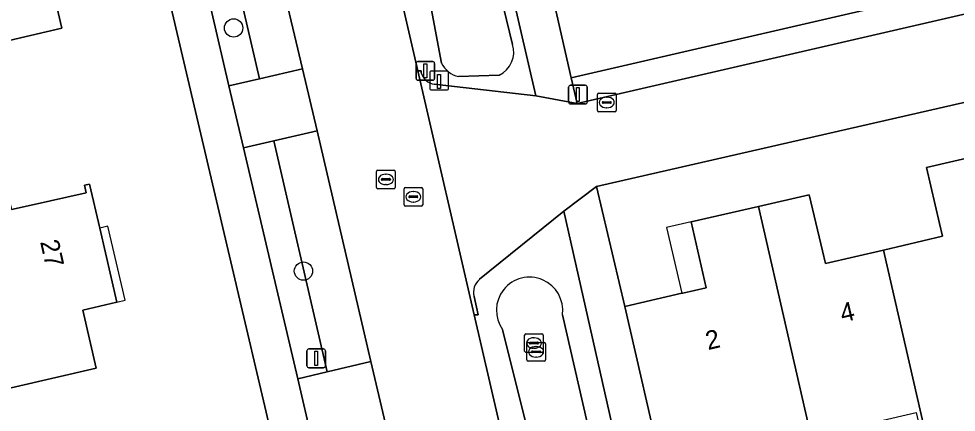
# Model space of a CAD drawing. Extents: x 156412 to 157779, y 382335 to 383768.
# Drawn here: x 156700.6 to 156750.8, y 382682.2 to 382703.3 of the extents above; entities that cross this region are included whole.
import ezdxf

# ---------------------------------------------------------------- set-up
doc = ezdxf.new("R2010")
doc.units = 0
for name, color, linetype in [('IMGEO_Berm_groen', 7, 'Continuous'), ('IMGEO_Boom', 7, 'Continuous'), ('IMGEO_Erf', 7, 'Continuous'), ('IMGEO_Greppel_droge_sloot', 7, 'Continuous'), ('IMGEO_Kolk', 7, 'Continuous'), ('IMGEO_Lichtmast', 7, 'Continuous'), ('IMGEO_Paal', 7, 'Continuous'), ('IMGEO_Pand', 7, 'Continuous'), ('IMGEO_Pand_nummerreeks', 7, 'Continuous'), ('IMGEO_Pand_overbouw', 7, 'Continuous'), ('IMGEO_Parkeervlak_halfverhard', 7, 'Continuous'), ('IMGEO_Rijbaan_lokaal_gesloten', 7, 'Continuous'), ('IMGEO_Rijbaan_lokaal_open', 7, 'Continuous'), ('IMGEO_Rioolput', 7, 'Continuous'), ('IMGEO_Voetpad_open', 7, 'Continuous')]:
    doc.layers.add(name, color=color, linetype=linetype)

msp = doc.modelspace()

# ---------------------------------------------------------------- linework, layer by layer
at = {"layer": 'IMGEO_Berm_groen'}
for points in [[(156721.886, 382726.902), (156716.219, 382725.577), (156721.984, 382700.485), (156722.165, 382700.492), (156722.17, 382700.375)], [(156722.872, 382699.769), (156728.301, 382699.143), (156721.886, 382726.902)], [(156721.962, 382722.89), (156727.065, 382701.905)], [(156723.259, 382700.896), (156719.259, 382722.217)], [(156726.347, 382700.255), (156724.175, 382700.177)], [(156729.8, 382692.978), (156725.3, 382689.329)], [(156737.216, 382637.122), (156742.279, 382638.288), (156737.212, 382660.364), (156736.732, 382660.236), (156734.423, 382669.916), (156734.988, 382670.057), (156729.8, 382692.978)], [(156725, 382688.405), (156725.228, 382687.423), (156725.004, 382687.432), (156736.553, 382637.563)], [(156729.729, 382687.434), (156740.319, 382641.302)], [(156737.852, 382641.163), (156726.53, 382686.636)]]:
    msp.add_lwpolyline(points, dxfattribs=at)
for points in [[(156710.715, 382712.135), (156709.064, 382711.734), (156710.961, 382703.608), (156711.878, 382699.681), (156713.513, 382700.063)], [(156714.284, 382696.739), (156712.658, 382696.368), (156715.565, 382684.002), (156717.148, 382684.384)]]:
    msp.add_lwpolyline(points, close=True, dxfattribs=at)
for centre, radius, start, end in [((156725.738, 382701.501), 1.387, 296.0403, 16.927), ((156724.525, 382701.566), 1.433, 207.8965, 255.8444), ((156723.033, 382700.665), 0.911, 198.5853, 259.81), ((156725.878, 382688.63), 0.907, 129.6306, 194.3947), ((156727.971, 382687.67), 1.774, 352.3534, 215.6601)]:
    msp.add_arc(centre, radius, start, end, dxfattribs=at)
at = {"layer": 'IMGEO_Boom'}
for centre in [(156712.133, 382702.784), (156715.872, 382689.769)]:
    msp.add_circle(centre, 0.489, dxfattribs=at)
at = {"layer": 'IMGEO_Erf'}
for points in [[(156717.566, 382666.506), (156708.634, 382704.563), (156696.399, 382757.676)], [(156790.393, 382707.765), (156731.555, 382694.305), (156733.067, 382687.87), (156736.116, 382688.58), (156736.175, 382688.594), (156737.422, 382688.88), (156736.614, 382692.398), (156740.217, 382693.225), (156742.943, 382693.85), (156743.645, 382690.852), (156743.805, 382690.171), (156746.907, 382690.897), (156750.076, 382691.639), (156749.919, 382692.309), (156749.216, 382695.309), (156751.905, 382695.93)]]:
    msp.add_lwpolyline(points, dxfattribs=at)
for points in [[(156790.128, 382713.958), (156800.769, 382716.402), (156800.687, 382716.754), (156799.998, 382719.724), (156794.242, 382718.399), (156788.688, 382717.12), (156783.133, 382715.842), (156777.58, 382714.563), (156772.025, 382713.284), (156766.472, 382712.006), (156760.917, 382710.727), (156755.363, 382709.449), (156749.81, 382708.17), (156744.255, 382706.892), (156738.701, 382705.613), (156732.984, 382704.297), (156732.018, 382708.516), (156732.308, 382708.586), (156735.332, 382709.254), (156734.066, 382714.657), (156727.251, 382713.017), (156729.431, 382703.479), (156730.2, 382700.114)], [(156698.275, 382712.766), (156698.915, 382709.887), (156698.998, 382709.527), (156699.072, 382709.205), (156698.176, 382708.999), (156698.496, 382707.605), (156699.391, 382707.819), (156701.645, 382708.359), (156702.947, 382702.763), (156693.931, 382700.671), (156693.807, 382701.264), (156692.74, 382700.985), (156691.788, 382705.368), (156691.081, 382705.21), (156690.132, 382704.998), (156688.835, 382710.576)], [(156699.345, 382696.861), (156700.242, 382693.064), (156701.298, 382693.29), (156704.25, 382693.952), (156704.156, 382694.362), (156704.43, 382694.424), (156704.97, 382692.063), (156705.876, 382688.109), (156704.07, 382687.674), (156704.778, 382684.574), (156695.892, 382682.516), (156694.616, 382688.087), (156694.504, 382688.068), (156694.378, 382688.63), (156691.56, 382687.977), (156690.942, 382690.646), (156687.217, 382689.793), (156686.283, 382693.847)]]:
    msp.add_lwpolyline(points, close=True, dxfattribs=at)
at = {"layer": 'IMGEO_Greppel_droge_sloot'}
for points in [[(156727.065, 382701.905), (156721.962, 382722.89)], [(156719.259, 382722.217), (156723.259, 382700.896)], [(156724.175, 382700.177), (156726.347, 382700.255)], [(156740.319, 382641.302), (156729.729, 382687.434)], [(156726.53, 382686.636), (156737.852, 382641.163), (156738.07, 382641.375), (156738.348, 382640.791)]]:
    msp.add_lwpolyline(points, dxfattribs=at)
for centre, radius, start, end in [((156725.738, 382701.501), 1.387, 296.0403, 16.927), ((156724.525, 382701.566), 1.433, 207.8965, 255.8444), ((156727.971, 382687.67), 1.774, 352.3534, 215.6601)]:
    msp.add_arc(centre, radius, start, end, dxfattribs=at)
at = {"layer": 'IMGEO_Kolk'}
for p, q in [((156731.605, 382698.367), (156731.605, 382699.219)), ((156731.68, 382699.293), (156732.532, 382699.293)), ((156731.907, 382698.836), (156732.305, 382698.836)), ((156732.093, 382699.073), (156732.118, 382699.073)), ((156732.606, 382699.219), (156732.606, 382698.367)), ((156731.864, 382698.787), (156731.864, 382698.799)), ((156732.302, 382698.75), (156731.904, 382698.75)), ((156732.116, 382698.513), (156732.091, 382698.513)), ((156732.348, 382698.799), (156732.348, 382698.787)), ((156732.532, 382698.293), (156731.68, 382698.293)), ((156727.706, 382685.493), (156727.706, 382686.345)), ((156727.781, 382686.419), (156728.633, 382686.419)), ((156728.707, 382686.345), (156728.707, 382685.493)), ((156727.824, 382685.021), (156727.824, 382685.873)), ((156727.899, 382685.947), (156728.751, 382685.947)), ((156727.965, 382685.913), (156727.965, 382685.925)), ((156728.403, 382685.876), (156728.005, 382685.876)), ((156728.008, 382685.962), (156728.406, 382685.962)), ((156728.194, 382686.199), (156728.219, 382686.199)), ((156728.449, 382685.925), (156728.449, 382685.913)), ((156728.825, 382685.873), (156728.825, 382685.021)), ((156728.633, 382685.419), (156727.781, 382685.419)), ((156728.083, 382685.441), (156728.083, 382685.453)), ((156728.521, 382685.404), (156728.123, 382685.404)), ((156728.126, 382685.49), (156728.524, 382685.49)), ((156728.217, 382685.639), (156728.192, 382685.639)), ((156728.312, 382685.727), (156728.337, 382685.727)), ((156728.567, 382685.453), (156728.567, 382685.441)), ((156728.751, 382684.947), (156727.899, 382684.947)), ((156728.335, 382685.167), (156728.31, 382685.167))]:
    msp.add_line(p, q, dxfattribs=at)
for points in [[(156731.605, 382698.367), (156731.605, 382699.219)], [(156731.68, 382699.293), (156732.532, 382699.293)], [(156732.606, 382699.219), (156732.606, 382698.367)], [(156732.532, 382698.293), (156731.68, 382698.293)], [(156727.706, 382685.493), (156727.706, 382686.345)], [(156727.781, 382686.419), (156728.633, 382686.419)], [(156728.707, 382686.345), (156728.707, 382685.493)], [(156727.824, 382685.021), (156727.824, 382685.873)], [(156727.899, 382685.947), (156728.751, 382685.947)], [(156728.825, 382685.873), (156728.825, 382685.021)], [(156728.633, 382685.419), (156727.781, 382685.419)], [(156728.751, 382684.947), (156727.899, 382684.947)]]:
    msp.add_lwpolyline(points, dxfattribs=at)
for centre, radius, start, end in [((156731.682, 382699.217), 0.0765, 91.552, 178.448), ((156731.682, 382699.217), 0.0765, 91.552, 178.448), ((156731.904, 382698.796), 0.0403, 85.8775, 175.7526), ((156732.309, 382698.798), 0.0386, 1.7309, 96.639), ((156732.53, 382699.217), 0.0765, 1.552, 88.448), ((156732.53, 382699.217), 0.0765, 1.552, 88.448), ((156731.682, 382698.369), 0.0765, 181.552, 268.448), ((156731.682, 382698.369), 0.0765, 181.552, 268.448), ((156731.901, 382698.786), 0.0366, 178.938, 274.7102), ((156732.305, 382698.793), 0.043, 264.8664, 352.4533), ((156732.53, 382698.369), 0.0765, 271.552, 358.448), ((156732.53, 382698.369), 0.0765, 271.552, 358.448), ((156727.783, 382686.343), 0.0765, 91.552, 178.448), ((156727.783, 382686.343), 0.0765, 91.552, 178.448), ((156728.631, 382686.343), 0.0765, 1.552, 88.448), ((156728.631, 382686.343), 0.0765, 1.552, 88.448), ((156727.901, 382685.871), 0.0765, 91.552, 178.448), ((156727.901, 382685.871), 0.0765, 91.552, 178.448), ((156728.005, 382685.922), 0.0403, 85.8775, 175.7526), ((156728.002, 382685.912), 0.0366, 178.938, 274.7102), ((156728.406, 382685.919), 0.043, 264.8664, 352.4533), ((156728.41, 382685.924), 0.0386, 1.7309, 96.639), ((156728.749, 382685.871), 0.0765, 1.552, 88.448), ((156728.749, 382685.871), 0.0765, 1.552, 88.448), ((156727.783, 382685.495), 0.0765, 181.552, 268.448), ((156727.783, 382685.495), 0.0765, 181.552, 268.448), ((156728.123, 382685.45), 0.0403, 85.8775, 175.7526), ((156728.12, 382685.44), 0.0366, 178.938, 274.7102), ((156728.524, 382685.447), 0.043, 264.8664, 352.4533), ((156728.528, 382685.452), 0.0386, 1.7309, 96.639), ((156728.631, 382685.495), 0.0765, 271.552, 358.448), ((156728.631, 382685.495), 0.0765, 271.552, 358.448), ((156727.901, 382685.023), 0.0765, 181.552, 268.448), ((156727.901, 382685.023), 0.0765, 181.552, 268.448), ((156728.749, 382685.023), 0.0765, 271.552, 358.448), ((156728.749, 382685.023), 0.0765, 271.552, 358.448)]:
    msp.add_arc(centre, radius, start, end, dxfattribs=at)
for centre, major_axis, ratio, start_param, end_param in [((156732.092, 382698.793), (-0.387, 0.002), 0.722429, 4.712389, 7.853982), ((156732.117, 382698.793), (-0.39, 0.002), 0.717154, 1.570796, 4.712389), ((156728.193, 382685.919), (-0.387, 0.002), 0.722429, 4.712389, 7.853982), ((156728.218, 382685.919), (-0.39, 0.002), 0.717154, 1.570796, 4.712389), ((156728.311, 382685.447), (-0.387, 0.002), 0.722429, 4.712389, 7.853982), ((156728.336, 382685.447), (-0.39, 0.002), 0.717154, 1.570796, 4.712389)]:
    msp.add_ellipse(centre, major_axis=major_axis, ratio=ratio, start_param=start_param, end_param=end_param, dxfattribs=at)
at = {"layer": 'IMGEO_Lichtmast'}
for p, q in [((156721.898, 382700.086), (156721.898, 382700.886)), ((156721.898, 382700.886), (156721.898, 382700.086)), ((156721.998, 382700.986), (156722.788, 382700.986)), ((156722.788, 382700.986), (156721.998, 382700.986)), ((156722.888, 382700.886), (156722.888, 382700.086)), ((156722.888, 382700.086), (156722.888, 382700.886)), ((156722.788, 382699.986), (156721.998, 382699.986)), ((156721.998, 382699.986), (156722.788, 382699.986)), ((156730.064, 382698.818), (156730.064, 382699.618)), ((156730.064, 382699.618), (156730.064, 382698.818)), ((156730.164, 382699.718), (156730.954, 382699.718)), ((156730.954, 382699.718), (156730.164, 382699.718)), ((156731.054, 382699.618), (156731.054, 382698.818)), ((156731.054, 382698.818), (156731.054, 382699.618)), ((156730.954, 382698.718), (156730.164, 382698.718)), ((156730.164, 382698.718), (156730.954, 382698.718)), ((156716.055, 382684.701), (156716.055, 382685.501)), ((156716.055, 382685.501), (156716.055, 382684.701)), ((156716.155, 382685.601), (156716.945, 382685.601)), ((156716.945, 382685.601), (156716.155, 382685.601)), ((156717.045, 382685.501), (156717.045, 382684.701)), ((156717.045, 382684.701), (156717.045, 382685.501)), ((156716.945, 382684.601), (156716.155, 382684.601)), ((156716.155, 382684.601), (156716.945, 382684.601))]:
    msp.add_line(p, q, dxfattribs=at)
for points in [[(156722.318, 382700.861), (156722.468, 382700.861), (156722.468, 382700.111), (156722.318, 382700.111), (156722.318, 382700.861)], [(156730.484, 382699.593), (156730.634, 382699.593), (156730.634, 382698.843), (156730.484, 382698.843), (156730.484, 382699.593)], [(156716.475, 382685.476), (156716.625, 382685.476), (156716.625, 382684.726), (156716.475, 382684.726), (156716.475, 382685.476)]]:
    msp.add_lwpolyline(points, dxfattribs=at)
for centre, start, end in [((156721.998, 382700.886), 90, 180), ((156721.998, 382700.886), 90, 180), ((156722.788, 382700.886), 0, 90), ((156722.788, 382700.886), 360, 90), ((156721.998, 382700.086), 180, 270), ((156721.998, 382700.086), 180, 270), ((156722.788, 382700.086), 270, 0), ((156722.788, 382700.086), 270, 0), ((156730.164, 382699.618), 90, 180), ((156730.164, 382699.618), 90, 180), ((156730.954, 382699.618), 0, 90), ((156730.954, 382699.618), 360, 90), ((156730.164, 382698.818), 180, 270), ((156730.164, 382698.818), 180, 270), ((156730.954, 382698.818), 270, 0), ((156730.954, 382698.818), 270, 0), ((156716.155, 382685.501), 90, 180), ((156716.155, 382685.501), 90, 180), ((156716.945, 382685.501), 0, 90), ((156716.945, 382685.501), 360, 90), ((156716.155, 382684.701), 180, 270), ((156716.155, 382684.701), 180, 270), ((156716.945, 382684.701), 270, 0), ((156716.945, 382684.701), 270, 0)]:
    msp.add_arc(centre, 0.1, start, end, dxfattribs=at)
at = {"layer": 'IMGEO_Paal'}
for p, q in [((156722.63, 382700.387), (156722.63, 382699.546)), ((156722.63, 382700.387), (156722.63, 382699.546)), ((156723.546, 382700.471), (156722.705, 382700.471)), ((156723.546, 382700.471), (156722.705, 382700.471)), ((156723.63, 382699.555), (156723.63, 382700.396)), ((156723.63, 382699.555), (156723.63, 382700.396)), ((156722.714, 382699.471), (156723.555, 382699.471)), ((156722.714, 382699.471), (156723.555, 382699.471))]:
    msp.add_line(p, q, dxfattribs=at)
msp.add_lwpolyline([(156723.045, 382700.284), (156723.205, 382700.284), (156723.205, 382699.551), (156723.045, 382699.551), (156723.045, 382700.284)], dxfattribs=at)
for centre, start, end in [((156722.708, 382700.393), 92.4484, 184.2845), ((156722.708, 382700.393), 92.4484, 184.2845), ((156723.552, 382700.393), 2.4484, 94.2845), ((156723.552, 382700.393), 2.4484, 94.2845), ((156722.708, 382699.549), 182.4484, 274.2845), ((156722.708, 382699.549), 182.4484, 274.2845), ((156723.552, 382699.549), 272.4484, 4.2845), ((156723.552, 382699.549), 272.4484, 4.2845)]:
    msp.add_arc(centre, 0.0779, start, end, dxfattribs=at)
at = {"layer": 'IMGEO_Pand'}
for points in [[(156699.391, 382707.819), (156698.496, 382707.605), (156698.176, 382708.999), (156699.072, 382709.205), (156698.998, 382709.527), (156698.915, 382709.887), (156698.275, 382712.766), (156688.835, 382710.576), (156690.132, 382704.998), (156691.081, 382705.21), (156691.788, 382705.368), (156692.74, 382700.985), (156693.807, 382701.264), (156693.931, 382700.671), (156702.947, 382702.763), (156701.645, 382708.359)], [(156701.298, 382693.29), (156700.242, 382693.064), (156699.345, 382696.861), (156686.283, 382693.847), (156687.217, 382689.793), (156690.942, 382690.646), (156691.56, 382687.977), (156694.378, 382688.63), (156694.504, 382688.068), (156694.616, 382688.087), (156695.892, 382682.516), (156704.778, 382684.574), (156704.07, 382687.674), (156705.876, 382688.109), (156704.97, 382692.063), (156704.43, 382694.424), (156704.156, 382694.362), (156704.25, 382693.952)], [(156755.167, 382681.728), (156751.905, 382695.93), (156749.216, 382695.309), (156749.919, 382692.309), (156750.076, 382691.639), (156746.907, 382690.897), (156749.322, 382680.381)], [(156740.217, 382693.225), (156743.477, 382679.034), (156743.656, 382679.075), (156743.226, 382680.94), (156748.664, 382682.193), (156749.094, 382680.328), (156749.322, 382680.381), (156746.907, 382690.897), (156743.805, 382690.171), (156743.645, 382690.852), (156742.943, 382693.85)], [(156740.217, 382693.225), (156736.614, 382692.398), (156737.422, 382688.88), (156736.175, 382688.594), (156736.116, 382688.58), (156733.067, 382687.87), (156735.095, 382679.094), (156737.418, 382679.629), (156737.887, 382679.738), (156738.324, 382677.846), (156743.477, 382679.034)]]:
    msp.add_lwpolyline(points, close=True, dxfattribs=at)
at = {"layer": 'IMGEO_Pand_overbouw'}
for points in [[(156736.116, 382688.58), (156736.175, 382688.594), (156737.422, 382688.88), (156736.614, 382692.398), (156735.308, 382692.098)], [(156704.97, 382692.063), (156705.876, 382688.109), (156706.323, 382688.208), (156705.403, 382692.166)]]:
    msp.add_lwpolyline(points, close=True, dxfattribs=at)
at = {"layer": 'IMGEO_Parkeervlak_halfverhard'}
for points in [[(156712.964, 382712.68), (156710.715, 382712.135), (156713.513, 382700.063), (156715.816, 382700.601), (156714.882, 382704.592), (156714.49, 382706.267)], [(156716.61, 382697.269), (156714.284, 382696.739), (156717.148, 382684.384), (156719.479, 382684.929)]]:
    msp.add_lwpolyline(points, close=True, dxfattribs=at)
at = {"layer": 'IMGEO_Rijbaan_lokaal_gesloten'}
for points in [[(156699.724, 382770.058), (156701.127, 382763.998), (156701.724, 382761.418), (156702.948, 382756.114), (156703.708, 382752.829), (156704.362, 382750), (156705.819, 382743.692), (156706.272, 382741.749), (156708.162, 382733.534), (156708.954, 382730.099), (156709.882, 382726.123), (156710.326, 382724.181), (156712.181, 382716.101), (156712.964, 382712.68), (156714.49, 382706.267), (156714.882, 382704.592), (156715.816, 382700.601), (156716.61, 382697.269), (156719.479, 382684.929), (156720.255, 382681.599)], [(156736.553, 382637.563), (156725.004, 382687.432), (156721.984, 382700.485), (156716.219, 382725.577), (156715.757, 382727.643), (156715.67, 382728.031)]]:
    msp.add_lwpolyline(points, dxfattribs=at)
at = {"layer": 'IMGEO_Rijbaan_lokaal_open'}
for points in [[(156954.997, 382755.422), (156950.885, 382751.332), (156949.815, 382749.383), (156929.495, 382744.678), (156907.413, 382739.578), (156879.275, 382733.088), (156868.803, 382730.665), (156830.401, 382721.812), (156805.031, 382715.955), (156791.204, 382712.755), (156730.522, 382698.738), (156728.301, 382699.143), (156722.872, 382699.769)], [(156725.3, 382689.329), (156729.8, 382692.978), (156731.555, 382694.305), (156790.393, 382707.765), (156801.982, 382710.553), (156804.578, 382711.178), (156804.954, 382711.268), (156805.847, 382711.483), (156831.783, 382717.455), (156841.152, 382719.616), (156876.422, 382727.751)], [(156722.17, 382700.375), (156722.165, 382700.492), (156721.984, 382700.485), (156725.004, 382687.432), (156725.228, 382687.423), (156725, 382688.405)]]:
    msp.add_lwpolyline(points, dxfattribs=at)
for points in [[(156715.816, 382700.601), (156713.513, 382700.063), (156711.878, 382699.681), (156712.658, 382696.368), (156714.284, 382696.739), (156716.61, 382697.269)], [(156719.479, 382684.929), (156717.148, 382684.384), (156715.565, 382684.002), (156716.343, 382680.694), (156717.872, 382681.03), (156720.255, 382681.599)]]:
    msp.add_lwpolyline(points, close=True, dxfattribs=at)
for centre, radius, start, end in [((156723.033, 382700.665), 0.911, 198.5853, 259.81), ((156725.878, 382688.63), 0.907, 129.6306, 194.3947)]:
    msp.add_arc(centre, radius, start, end, dxfattribs=at)
at = {"layer": 'IMGEO_Rioolput'}
for p, q in [((156719.781, 382694.252), (156719.781, 382695.104)), ((156719.856, 382695.178), (156720.708, 382695.178)), ((156720.269, 382694.958), (156720.294, 382694.958)), ((156720.782, 382695.104), (156720.782, 382694.252)), ((156720.04, 382694.672), (156720.04, 382694.684)), ((156720.478, 382694.635), (156720.08, 382694.635)), ((156720.083, 382694.721), (156720.481, 382694.721)), ((156720.292, 382694.398), (156720.267, 382694.398)), ((156720.524, 382694.684), (156720.524, 382694.672)), ((156720.708, 382694.178), (156719.856, 382694.178)), ((156721.254, 382693.321), (156721.254, 382694.173)), ((156721.329, 382694.247), (156722.181, 382694.247)), ((156721.742, 382694.027), (156721.767, 382694.027)), ((156722.255, 382694.173), (156722.255, 382693.321)), ((156721.513, 382693.741), (156721.513, 382693.753)), ((156721.951, 382693.704), (156721.553, 382693.704)), ((156721.556, 382693.79), (156721.954, 382693.79)), ((156721.765, 382693.467), (156721.74, 382693.467)), ((156721.997, 382693.753), (156721.997, 382693.741)), ((156722.181, 382693.247), (156721.329, 382693.247))]:
    msp.add_line(p, q, dxfattribs=at)
for points in [[(156719.781, 382694.252), (156719.781, 382695.104)], [(156719.856, 382695.178), (156720.708, 382695.178)], [(156720.782, 382695.104), (156720.782, 382694.252)], [(156720.708, 382694.178), (156719.856, 382694.178)], [(156721.254, 382693.321), (156721.254, 382694.173)], [(156721.329, 382694.247), (156722.181, 382694.247)], [(156722.255, 382694.173), (156722.255, 382693.321)], [(156722.181, 382693.247), (156721.329, 382693.247)]]:
    msp.add_lwpolyline(points, dxfattribs=at)
for centre, radius, start, end in [((156719.858, 382695.102), 0.0765, 91.552, 178.448), ((156719.858, 382695.102), 0.0765, 91.552, 178.448), ((156720.706, 382695.102), 0.0765, 1.552, 88.448), ((156720.706, 382695.102), 0.0765, 1.552, 88.448), ((156720.08, 382694.681), 0.0403, 85.8775, 175.7526), ((156720.077, 382694.671), 0.0366, 178.938, 274.7102), ((156720.481, 382694.678), 0.043, 264.8664, 352.4533), ((156720.485, 382694.683), 0.0386, 1.7309, 96.639), ((156719.858, 382694.254), 0.0765, 181.552, 268.448), ((156719.858, 382694.254), 0.0765, 181.552, 268.448), ((156720.706, 382694.254), 0.0765, 271.552, 358.448), ((156720.706, 382694.254), 0.0765, 271.552, 358.448), ((156721.331, 382694.171), 0.0765, 91.552, 178.448), ((156721.331, 382694.171), 0.0765, 91.552, 178.448), ((156722.179, 382694.171), 0.0765, 1.552, 88.448), ((156722.179, 382694.171), 0.0765, 1.552, 88.448), ((156721.331, 382693.323), 0.0765, 181.552, 268.448), ((156721.331, 382693.323), 0.0765, 181.552, 268.448), ((156721.553, 382693.75), 0.0403, 85.8775, 175.7526), ((156721.55, 382693.74), 0.0366, 178.938, 274.7102), ((156721.954, 382693.747), 0.043, 264.8664, 352.4533), ((156721.958, 382693.752), 0.0386, 1.7309, 96.639), ((156722.179, 382693.323), 0.0765, 271.552, 358.448), ((156722.179, 382693.323), 0.0765, 271.552, 358.448)]:
    msp.add_arc(centre, radius, start, end, dxfattribs=at)
for centre, major_axis, ratio, start_param, end_param in [((156720.268, 382694.678), (-0.387, 0.002), 0.722429, 4.712389, 7.853982), ((156720.293, 382694.678), (-0.39, 0.002), 0.717154, 1.570796, 4.712389), ((156721.741, 382693.747), (-0.387, 0.002), 0.722429, 4.712389, 7.853982), ((156721.766, 382693.747), (-0.39, 0.002), 0.717154, 1.570796, 4.712389)]:
    msp.add_ellipse(centre, major_axis=major_axis, ratio=ratio, start_param=start_param, end_param=end_param, dxfattribs=at)
at = {"layer": 'IMGEO_Voetpad_open'}
for points in [[(156665.21, 382892.732), (156694.882, 382764.275), (156695.147, 382762.767), (156695.949, 382759.629), (156696.399, 382757.676), (156708.634, 382704.563), (156717.566, 382666.506), (156725.025, 382634.25), (156725.115, 382633.86), (156726.112, 382629.552), (156727.385, 382624.03), (156727.839, 382622.057), (156731.446, 382606.382)], [(156716.343, 382680.694), (156715.565, 382684.002), (156712.658, 382696.368), (156711.878, 382699.681), (156710.961, 382703.608), (156709.064, 382711.734), (156708.273, 382715.121), (156706.432, 382723.261), (156705.956, 382725.238), (156705.056, 382729.161), (156704.27, 382732.594), (156702.367, 382740.796), (156701.911, 382742.773), (156700.241, 382750)], [(156811.426, 382718.859), (156808.902, 382718.276), (156804.689, 382717.303), (156802.123, 382716.713), (156800.769, 382716.402), (156790.128, 382713.958), (156730.2, 382700.114), (156730.522, 382698.738), (156791.204, 382712.755), (156805.031, 382715.955), (156830.401, 382721.812)], [(156743.72, 382641.402), (156743.579, 382642.037), (156741.655, 382650.741), (156738.947, 382662.443), (156738.431, 382664.674), (156738.106, 382666.084), (156737.588, 382668.326), (156735.532, 382677.202), (156735.095, 382679.094), (156733.067, 382687.87), (156731.555, 382694.305), (156729.8, 382692.978), (156734.988, 382670.057), (156736.004, 382665.629), (156737.212, 382660.364), (156742.279, 382638.288), (156737.216, 382637.122)]]:
    msp.add_lwpolyline(points, dxfattribs=at)
msp.add_lwpolyline([(156724.941, 382723.085), (156723.806, 382727.923), (156723.477, 382729.389), (156722.474, 382733.649), (156722.355, 382734.245), (156720.275, 382733.806), (156721.028, 382730.527), (156721.886, 382726.902), (156728.301, 382699.143), (156730.522, 382698.738), (156730.2, 382700.114), (156729.431, 382703.479), (156727.251, 382713.017)], close=True, dxfattribs=at)

# ---------------------------------------------------------------- texts
at = {"layer": 'IMGEO_Pand_nummerreeks'}
for s, rotation, p in [('27', 282.897, (156701.772, 382691.337)), ('4', 13.1249, (156744.719, 382687.014)), ('2', 13.1093, (156737.518, 382685.538))]:
    msp.add_text(s, height=1, rotation=rotation, dxfattribs=at).set_placement(p)

doc.saveas('drawing.dxf')
